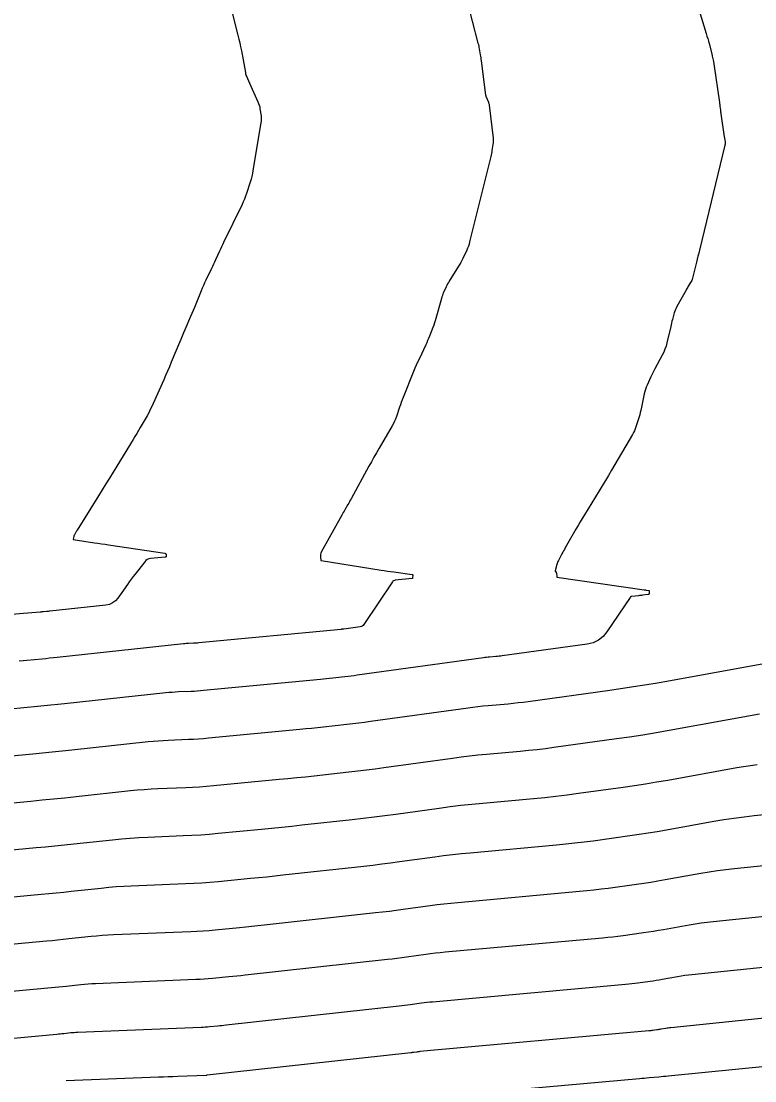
# Model space of a CAD drawing. Extents: x 658976 to 668726, y 639543 to 647196.
# Drawn here: x 662392.3 to 662441.8, y 642373.8 to 642445.3 of the extents above; entities that cross this region are included whole.
import ezdxf

# ---------------------------------------------------------------- set-up
doc = ezdxf.new("R2010")
doc.units = 0
doc.layers.add('Ex_Major Contours', color=7, linetype='Continuous')
doc.layers.add('Ex_Minor Contours', color=7, linetype='Continuous')

msp = doc.modelspace()

# ---------------------------------------------------------------- linework, layer by layer
at = {"layer": 'Ex_Major Contours'}
for points in [[(662422.34, 642446.82), (662423.126, 642443.828), (662423.151, 642443.73), (662423.173, 642443.632), (662423.194, 642443.533), (662423.212, 642443.434), (662423.282, 642443.037), (662423.299, 642442.937), (662423.314, 642442.838), (662423.329, 642442.738), (662423.342, 642442.638), (662423.641, 642440.32), (662423.644, 642440.299), (662423.649, 642440.278), (662423.655, 642440.258), (662423.663, 642440.238), (662423.827, 642439.842), (662423.844, 642439.795), (662423.858, 642439.747), (662423.869, 642439.699), (662423.877, 642439.649), (662424.145, 642437.401), (662424.153, 642437.298), (662424.155, 642437.195), (662424.149, 642437.092), (662424.137, 642436.99), (662424.071, 642436.58), (662424.054, 642436.478), (662424.034, 642436.376), (662424.013, 642436.275), (662423.989, 642436.174), (662422.564, 642430.406), (662422.524, 642430.26), (662422.477, 642430.117), (662422.423, 642429.977), (662422.363, 642429.839), (662422.105, 642429.292), (662422.039, 642429.156), (662421.969, 642429.023), (662421.894, 642428.891), (662421.816, 642428.762), (662421.181, 642427.749), (662421.126, 642427.658), (662421.075, 642427.566), (662421.026, 642427.472), (662420.981, 642427.376), (662420.806, 642426.99), (662420.764, 642426.893), (662420.726, 642426.794), (662420.692, 642426.694), (662420.662, 642426.593), (662420.286, 642425.232), (662420.242, 642425.08), (662420.194, 642424.929), (662420.141, 642424.779), (662420.085, 642424.63), (662419.851, 642424.039), (662419.791, 642423.892), (662419.729, 642423.746), (662419.665, 642423.601), (662419.599, 642423.456), (662419.148, 642422.498), (662419.052, 642422.289), (662418.959, 642422.08), (662418.869, 642421.869), (662418.781, 642421.657), (662418.066, 642419.889), (662418.004, 642419.731), (662417.944, 642419.572), (662417.887, 642419.412), (662417.833, 642419.251), (662417.621, 642418.606), (662417.564, 642418.446), (662417.498, 642418.29), (662417.425, 642418.138), (662417.343, 642417.989), (662416.453, 642416.473), (662416.278, 642416.171), (662416.104, 642415.867), (662415.933, 642415.562), (662415.765, 642415.256), (662414.56, 642413.049), (662414.509, 642412.957), (662414.458, 642412.864), (662414.406, 642412.772), (662414.354, 642412.681), (662414.144, 642412.314), (662414.091, 642412.222), (662414.039, 642412.131), (662413.988, 642412.039), (662413.936, 642411.946), (662412.543, 642409.447), (662412.534, 642409.43), (662412.527, 642409.413), (662412.521, 642409.395), (662412.516, 642409.377), (662412.498, 642409.304), (662412.494, 642409.286), (662412.492, 642409.267), (662412.49, 642409.249), (662412.49, 642409.23), (662412.49, 642409.142), (662412.491, 642409.123), (662412.492, 642409.104), (662412.494, 642409.085), (662412.496, 642409.066), (662412.511, 642408.968), (662412.512, 642408.954), (662412.514, 642408.94), (662412.517, 642408.911), (662412.518, 642408.905), (662412.522, 642408.9), (662412.526, 642408.896), (662412.533, 642408.894), (662416.592, 642408.243), (662416.804, 642408.21), (662417.018, 642408.178), (662417.231, 642408.147), (662417.444, 642408.118), (662418.691, 642407.951), (662418.706, 642407.947), (662418.717, 642407.939), (662418.723, 642407.927), (662418.724, 642407.911), (662418.715, 642407.716), (662418.712, 642407.703), (662418.706, 642407.693), (662418.697, 642407.687), (662418.684, 642407.684), (662417.542, 642407.562), (662417.485, 642407.55), (662417.434, 642407.527), (662417.39, 642407.493), (662417.353, 642407.448), (662415.423, 642404.566), (662415.376, 642404.508), (662415.32, 642404.464), (662415.256, 642404.433), (662415.183, 642404.416), (662414.078, 642404.263), (662414.062, 642404.261), (662414.046, 642404.259), (662414.03, 642404.257), (662414.015, 642404.255), (662413.951, 642404.248), (662413.919, 642404.245), (662413.888, 642404.241), (662404.278, 642403.323), (662404.193, 642403.315), (662404.109, 642403.309), (662404.024, 642403.304), (662403.939, 642403.3), (662403.599, 642403.286), (662403.514, 642403.282), (662403.43, 642403.277), (662403.345, 642403.27), (662403.26, 642403.261), (662394.732, 642402.34), (662394.476, 642402.313), (662394.22, 642402.287), (662393.964, 642402.262), (662393.708, 642402.237), (662392.683, 642402.142), (662392.427, 642402.118), (662392.17, 642402.095)], [(662444.482, 642391.927), (662441.759, 642391.647), (662441.079, 642391.57), (662440.4, 642391.481), (662439.724, 642391.379), (662439.05, 642391.263), (662435.839, 642390.684), (662435.225, 642390.576), (662434.61, 642390.475), (662433.993, 642390.38), (662433.376, 642390.291), (662430.904, 642389.95), (662430.286, 642389.868), (662429.667, 642389.794), (662429.047, 642389.727), (662428.426, 642389.667), (662422.603, 642389.14), (662422.003, 642389.083), (662421.404, 642389.018), (662420.806, 642388.946), (662420.209, 642388.867), (662417.822, 642388.536), (662417.225, 642388.455), (662416.627, 642388.379), (662416.029, 642388.306), (662415.431, 642388.238), (662409.967, 642387.635), (662409.42, 642387.576), (662408.873, 642387.518), (662408.326, 642387.463), (662407.779, 642387.41), (662405.589, 642387.2), (662405.041, 642387.152), (662404.493, 642387.111), (662403.944, 642387.077), (662403.395, 642387.051), (662399.726, 642386.904), (662399.218, 642386.879), (662398.712, 642386.846), (662398.205, 642386.804), (662397.7, 642386.754), (662395.679, 642386.536), (662395.174, 642386.482), (662394.668, 642386.43), (662394.162, 642386.38), (662393.656, 642386.332), (662386.806, 642385.693)], [(662420.423, 642372.708), (662434.022, 642373.914), (662434.184, 642373.929), (662434.346, 642373.943), (662434.508, 642373.958), (662434.671, 642373.973), (662435.319, 642374.034), (662435.481, 642374.05), (662435.643, 642374.065), (662435.805, 642374.081), (662435.967, 642374.097), (662447.539, 642375.252)]]:
    msp.add_lwpolyline(points, dxfattribs=at)
at = {"layer": 'Ex_Minor Contours'}
for points in [[(662437.041, 642449.382), (662438.528, 642444.471), (662438.578, 642444.302), (662438.626, 642444.132), (662438.673, 642443.963), (662438.718, 642443.792), (662438.895, 642443.11), (662438.937, 642442.939), (662438.974, 642442.766), (662439.007, 642442.594), (662439.035, 642442.42), (662439.416, 642439.818), (662439.426, 642439.754), (662439.435, 642439.69), (662439.443, 642439.626), (662439.451, 642439.562), (662439.484, 642439.306), (662439.492, 642439.242), (662439.501, 642439.178), (662439.51, 642439.114), (662439.519, 642439.051), (662439.747, 642437.508), (662439.754, 642437.461), (662439.76, 642437.415), (662439.767, 642437.368), (662439.773, 642437.321), (662439.797, 642437.134), (662439.801, 642437.087), (662439.8, 642437.041), (662439.795, 642436.994), (662439.787, 642436.948), (662438.068, 642429.849), (662438.018, 642429.643), (662437.968, 642429.438), (662437.917, 642429.233), (662437.866, 642429.028), (662437.594, 642427.947), (662437.573, 642427.874), (662437.546, 642427.804), (662437.514, 642427.736), (662437.477, 642427.67), (662437.318, 642427.411), (662437.278, 642427.346), (662437.24, 642427.281), (662437.201, 642427.215), (662437.164, 642427.149), (662436.546, 642426.042), (662436.492, 642425.938), (662436.445, 642425.831), (662436.404, 642425.721), (662436.369, 642425.609), (662436.244, 642425.156), (662436.214, 642425.042), (662436.184, 642424.928), (662436.156, 642424.814), (662436.129, 642424.699), (662435.873, 642423.585), (662435.816, 642423.369), (662435.745, 642423.159), (662435.66, 642422.954), (662435.561, 642422.755), (662435.07, 642421.844), (662434.998, 642421.708), (662434.929, 642421.571), (662434.861, 642421.433), (662434.796, 642421.293), (662434.539, 642420.733), (662434.478, 642420.592), (662434.426, 642420.448), (662434.383, 642420.301), (662434.347, 642420.152), (662434.11, 642419.014), (662434.079, 642418.875), (662434.044, 642418.736), (662434.005, 642418.599), (662433.963, 642418.463), (662433.786, 642417.921), (662433.738, 642417.787), (662433.683, 642417.656), (662433.621, 642417.528), (662433.553, 642417.403), (662432.137, 642414.99), (662431.929, 642414.638), (662431.72, 642414.287), (662431.508, 642413.937), (662431.296, 642413.588), (662430.307, 642411.976), (662430.161, 642411.736), (662430.017, 642411.495), (662429.875, 642411.253), (662429.735, 642411.01), (662429.01, 642409.742), (662428.955, 642409.644), (662428.9, 642409.547), (662428.847, 642409.449), (662428.794, 642409.351), (662428.55, 642408.894), (662428.516, 642408.826), (662428.487, 642408.756), (662428.463, 642408.684), (662428.443, 642408.611), (662428.345, 642408.196), (662428.343, 642408.181), (662428.344, 642408.166), (662428.349, 642408.152), (662428.357, 642408.139), (662428.396, 642408.088), (662428.405, 642408.074), (662428.411, 642408.06), (662428.416, 642408.046), (662428.419, 642408.03), (662428.437, 642407.848), (662428.438, 642407.84), (662428.438, 642407.832), (662428.438, 642407.824), (662428.438, 642407.817), (662428.437, 642407.786), (662428.438, 642407.779), (662428.44, 642407.774), (662428.445, 642407.77), (662428.452, 642407.768), (662434.337, 642406.916), (662434.371, 642406.911), (662434.406, 642406.906), (662434.44, 642406.901), (662434.475, 642406.897), (662434.678, 642406.871), (662434.681, 642406.87), (662434.681, 642406.867), (662434.669, 642406.623), (662434.668, 642406.618), (662434.666, 642406.613), (662434.662, 642406.61), (662434.657, 642406.608), (662434.633, 642406.603), (662434.622, 642406.601), (662434.61, 642406.599), (662434.223, 642406.547), (662434.157, 642406.538), (662434.091, 642406.53), (662434.024, 642406.522), (662433.957, 642406.515), (662433.507, 642406.47), (662433.471, 642406.463), (662433.44, 642406.449), (662433.412, 642406.428), (662433.389, 642406.4), (662431.826, 642404.074), (662431.564, 642403.755), (662431.255, 642403.511), (662430.899, 642403.341), (662430.498, 642403.245), (662424.767, 642402.453), (662424.66, 642402.439), (662424.554, 642402.426), (662424.447, 642402.415), (662424.34, 642402.405), (662423.913, 642402.366), (662423.806, 642402.356), (662423.7, 642402.344), (662423.593, 642402.331), (662423.487, 642402.317), (662414.974, 642401.138), (662414.768, 642401.11), (662414.562, 642401.084), (662414.356, 642401.059), (662414.15, 642401.035), (662413.323, 642400.944), (662413.117, 642400.922), (662412.91, 642400.9), (662412.703, 642400.879), (662412.496, 642400.859), (662404.609, 642400.105), (662404.397, 642400.086), (662404.185, 642400.07), (662403.973, 642400.057), (662403.761, 642400.047), (662402.911, 642400.013), (662402.698, 642400.003), (662402.486, 642399.989), (662402.274, 642399.971), (662402.063, 642399.95), (662395.225, 642399.212), (662394.767, 642399.164), (662394.309, 642399.117), (662393.851, 642399.071), (662393.393, 642399.028), (662391.56, 642398.857)], [(662406.509, 642445.965), (662406.921, 642444.366), (662406.987, 642444.102), (662407.048, 642443.836), (662407.105, 642443.569), (662407.157, 642443.301), (662407.43, 642441.834), (662407.446, 642441.763), (662407.465, 642441.693), (662407.489, 642441.625), (662407.517, 642441.558), (662407.695, 642441.164), (662407.697, 642441.158), (662407.699, 642441.153), (662407.703, 642441.138), (662407.705, 642441.133), (662407.706, 642441.13), (662408.28, 642439.863), (662408.326, 642439.751), (662408.364, 642439.637), (662408.394, 642439.52), (662408.415, 642439.401), (662408.485, 642438.919), (662408.498, 642438.799), (662408.501, 642438.678), (662408.495, 642438.558), (662408.48, 642438.438), (662407.943, 642435.228), (662407.906, 642435.029), (662407.862, 642434.832), (662407.81, 642434.637), (662407.752, 642434.444), (662407.504, 642433.674), (662407.438, 642433.483), (662407.366, 642433.294), (662407.288, 642433.108), (662407.203, 642432.925), (662405.962, 642430.357), (662405.892, 642430.212), (662405.823, 642430.066), (662405.754, 642429.92), (662405.685, 642429.774), (662405.412, 642429.189), (662405.344, 642429.042), (662405.275, 642428.896), (662405.206, 642428.75), (662405.137, 642428.604), (662404.764, 642427.818), (662404.68, 642427.638), (662404.598, 642427.457), (662404.52, 642427.274), (662404.444, 642427.09), (662404.081, 642426.196), (662403.996, 642425.986), (662403.909, 642425.776), (662403.821, 642425.567), (662403.732, 642425.358), (662403.354, 642424.476), (662403.262, 642424.259), (662403.17, 642424.043), (662403.078, 642423.826), (662402.986, 642423.609), (662402.426, 642422.274), (662402.301, 642421.98), (662402.176, 642421.686), (662402.048, 642421.392), (662401.92, 642421.1), (662401.213, 642419.5), (662401.116, 642419.288), (662401.013, 642419.08), (662400.906, 642418.874), (662400.792, 642418.67), (662400.329, 642417.862), (662400.212, 642417.661), (662400.094, 642417.46), (662399.974, 642417.26), (662399.853, 642417.062), (662398.499, 642414.859), (662398.253, 642414.46), (662398.007, 642414.061), (662397.761, 642413.662), (662397.515, 642413.263), (662396.08, 642410.945), (662396.058, 642410.908), (662396.036, 642410.872), (662396.014, 642410.835), (662395.992, 642410.799), (662395.892, 642410.632), (662395.878, 642410.605), (662395.866, 642410.577), (662395.856, 642410.549), (662395.849, 642410.519), (662395.814, 642410.341), (662395.813, 642410.334), (662395.814, 642410.324), (662395.815, 642410.314), (662395.816, 642410.312), (662395.819, 642410.311), (662397.244, 642410.094), (662397.482, 642410.058), (662397.721, 642410.022), (662397.959, 642409.987), (662398.197, 642409.951), (662401.995, 642409.389), (662402.007, 642409.386), (662402.017, 642409.382), (662402.027, 642409.375), (662402.036, 642409.367), (662402.07, 642409.331), (662402.078, 642409.322), (662402.083, 642409.312), (662402.086, 642409.301), (662402.086, 642409.289), (662402.08, 642409.161), (662402.076, 642409.139), (662402.065, 642409.122), (662402.049, 642409.111), (662402.026, 642409.106), (662401.029, 642409.024), (662400.914, 642409.003), (662400.81, 642408.961), (662400.718, 642408.897), (662400.637, 642408.812), (662399.984, 642407.976), (662399.851, 642407.804), (662399.721, 642407.63), (662399.593, 642407.454), (662399.467, 642407.277), (662398.823, 642406.357), (662398.661, 642406.167), (662398.471, 642406.024), (662398.254, 642405.927), (662398.01, 642405.876), (662394.238, 642405.468), (662394.184, 642405.463), (662394.13, 642405.457), (662394.076, 642405.452), (662394.022, 642405.447), (662393.806, 642405.426), (662393.752, 642405.422), (662393.698, 642405.417), (662393.644, 642405.412), (662393.59, 642405.408), (662369.561, 642403.467)], [(662443.65, 642402.13), (662436.119, 642400.77), (662435.095, 642400.591), (662434.07, 642400.422), (662433.042, 642400.264), (662432.013, 642400.116), (662426.506, 642399.356), (662426.169, 642399.311), (662425.832, 642399.271), (662425.494, 642399.234), (662425.156, 642399.202), (662423.802, 642399.079), (662423.464, 642399.047), (662423.126, 642399.01), (662422.789, 642398.969), (662422.452, 642398.925), (662415.871, 642398.013), (662415.475, 642397.959), (662415.078, 642397.909), (662414.682, 642397.861), (662414.285, 642397.816), (662412.696, 642397.64), (662412.298, 642397.597), (662411.901, 642397.555), (662411.503, 642397.515), (662411.105, 642397.476), (662404.941, 642396.887), (662404.602, 642396.857), (662404.262, 642396.832), (662403.923, 642396.811), (662403.583, 642396.795), (662402.222, 642396.74), (662401.882, 642396.724), (662401.543, 642396.701), (662401.204, 642396.673), (662400.865, 642396.64), (662395.719, 642396.084), (662395.059, 642396.014), (662394.399, 642395.946), (662393.739, 642395.881), (662393.078, 642395.818), (662390.436, 642395.572)], [(662442.117, 642398.508), (662436.026, 642397.408), (662435.139, 642397.253), (662434.25, 642397.106), (662433.359, 642396.969), (662432.467, 642396.841), (662428.245, 642396.258), (662427.678, 642396.183), (662427.11, 642396.115), (662426.541, 642396.053), (662425.971, 642395.999), (662423.691, 642395.792), (662423.122, 642395.737), (662422.553, 642395.676), (662421.985, 642395.607), (662421.417, 642395.532), (662416.767, 642394.888), (662416.181, 642394.809), (662415.594, 642394.734), (662415.007, 642394.663), (662414.42, 642394.596), (662412.068, 642394.336), (662411.48, 642394.272), (662410.892, 642394.211), (662410.303, 642394.151), (662409.714, 642394.094), (662405.272, 642393.669), (662404.806, 642393.628), (662404.339, 642393.593), (662403.872, 642393.564), (662403.404, 642393.542), (662401.533, 642393.467), (662401.066, 642393.444), (662400.599, 642393.414), (662400.133, 642393.375), (662399.667, 642393.329), (662396.016, 642392.935), (662395.253, 642392.854), (662394.488, 642392.775), (662393.724, 642392.7), (662392.96, 642392.627), (662389.313, 642392.287)], [(662441.969, 642395.095), (662441.506, 642395.034), (662441.044, 642394.964), (662440.583, 642394.886), (662435.933, 642394.046), (662435.182, 642393.914), (662434.43, 642393.791), (662433.676, 642393.675), (662432.922, 642393.566), (662429.901, 642393.149), (662429.145, 642393.049), (662428.388, 642392.958), (662427.63, 642392.876), (662426.871, 642392.803), (662423.451, 642392.494), (662422.715, 642392.423), (662421.979, 642392.343), (662421.244, 642392.255), (662420.511, 642392.157), (662417.578, 642391.751), (662416.845, 642391.652), (662416.111, 642391.558), (662415.376, 642391.469), (662414.641, 642391.386), (662411.247, 642391.011), (662410.565, 642390.937), (662409.882, 642390.865), (662409.2, 642390.796), (662408.516, 642390.73), (662405.603, 642390.451), (662405.01, 642390.399), (662404.416, 642390.354), (662403.821, 642390.318), (662403.226, 642390.29), (662400.845, 642390.194), (662400.25, 642390.165), (662399.656, 642390.126), (662399.062, 642390.077), (662398.469, 642390.018), (662395.848, 642389.735), (662395.213, 642389.668), (662394.578, 642389.603), (662393.943, 642389.54), (662393.308, 642389.48), (662388.19, 642389.002)], [(662445.247, 642388.575), (662440.427, 642388.079), (662439.859, 642388.015), (662439.293, 642387.94), (662438.728, 642387.855), (662438.165, 642387.758), (662435.746, 642387.322), (662435.268, 642387.238), (662434.79, 642387.159), (662434.31, 642387.085), (662433.83, 642387.016), (662431.908, 642386.751), (662431.428, 642386.688), (662430.946, 642386.63), (662430.464, 642386.578), (662429.981, 642386.531), (662421.755, 642385.787), (662421.292, 642385.742), (662420.83, 642385.692), (662420.368, 642385.637), (662419.908, 642385.576), (662418.066, 642385.32), (662417.605, 642385.258), (662417.144, 642385.199), (662416.682, 642385.143), (662416.22, 642385.091), (662408.687, 642384.259), (662408.276, 642384.214), (662407.864, 642384.171), (662407.453, 642384.13), (662407.041, 642384.089), (662405.395, 642383.932), (662404.983, 642383.896), (662404.57, 642383.865), (662404.158, 642383.84), (662403.745, 642383.82), (662398.522, 642383.61), (662398.145, 642383.592), (662397.767, 642383.567), (662397.391, 642383.536), (662397.014, 642383.498), (662395.51, 642383.336), (662395.134, 642383.296), (662394.758, 642383.258), (662394.381, 642383.22), (662394.005, 642383.185), (662384.64, 642382.311)], [(662446.203, 642385.242), (662438.995, 642384.5), (662438.589, 642384.454), (662438.185, 642384.401), (662437.782, 642384.34), (662437.38, 642384.271), (662435.652, 642383.959), (662435.311, 642383.9), (662434.97, 642383.843), (662434.627, 642383.791), (662434.285, 642383.742), (662432.912, 642383.552), (662432.569, 642383.507), (662432.225, 642383.465), (662431.881, 642383.428), (662431.536, 642383.395), (662420.906, 642382.434), (662420.581, 642382.402), (662420.255, 642382.367), (662419.93, 642382.328), (662419.606, 642382.285), (662418.309, 642382.105), (662417.985, 642382.061), (662417.66, 642382.02), (662417.336, 642381.981), (662417.01, 642381.943), (662407.406, 642380.883), (662407.131, 642380.853), (662406.855, 642380.824), (662406.58, 642380.796), (662406.304, 642380.769), (662405.2, 642380.664), (662404.924, 642380.639), (662404.648, 642380.619), (662404.371, 642380.602), (662404.094, 642380.589), (662397.319, 642380.316), (662397.071, 642380.304), (662396.823, 642380.288), (662396.576, 642380.268), (662396.329, 642380.243), (662395.341, 642380.136), (662395.094, 642380.11), (662394.847, 642380.085), (662394.6, 642380.061), (662394.353, 642380.037), (662382.473, 642378.929)], [(662447.159, 642381.909), (662437.563, 642380.921), (662437.32, 642380.894), (662437.077, 642380.862), (662436.836, 642380.825), (662436.595, 642380.784), (662435.559, 642380.597), (662435.354, 642380.561), (662435.15, 642380.528), (662434.944, 642380.496), (662434.739, 642380.467), (662433.916, 642380.353), (662433.71, 642380.326), (662433.504, 642380.301), (662433.298, 642380.279), (662433.091, 642380.259), (662420.058, 642379.08), (662419.869, 642379.062), (662419.681, 642379.041), (662419.493, 642379.019), (662419.305, 642378.994), (662418.553, 642378.89), (662418.365, 642378.864), (662418.177, 642378.84), (662417.989, 642378.818), (662417.8, 642378.796), (662406.126, 642377.507), (662405.986, 642377.492), (662405.846, 642377.477), (662405.706, 642377.463), (662405.566, 642377.449), (662405.006, 642377.396), (662404.865, 642377.383), (662404.725, 642377.373), (662404.585, 642377.364), (662404.444, 642377.358), (662396.115, 642377.023), (662395.997, 642377.017), (662395.879, 642377.009), (662395.761, 642376.999), (662395.643, 642376.988), (662395.173, 642376.937), (662395.055, 642376.924), (662394.937, 642376.912), (662394.819, 642376.901), (662394.702, 642376.889), (662380.307, 642375.547)], [(662448.115, 642378.576), (662436.131, 642377.343), (662436.05, 642377.334), (662435.97, 642377.323), (662435.889, 642377.311), (662435.809, 642377.297), (662435.465, 642377.235), (662435.398, 642377.223), (662435.33, 642377.212), (662435.261, 642377.201), (662435.193, 642377.192), (662434.92, 642377.154), (662434.852, 642377.145), (662434.783, 642377.137), (662434.715, 642377.129), (662434.646, 642377.123), (662419.21, 642375.727), (662419.158, 642375.722), (662419.106, 642375.716), (662419.055, 642375.71), (662419.003, 642375.703), (662418.797, 642375.674), (662418.745, 642375.667), (662418.694, 642375.661), (662418.642, 642375.655), (662418.59, 642375.649), (662404.846, 642374.131), (662404.829, 642374.129), (662404.807, 642374.127), (662404.794, 642374.126), (662402.863, 642374.049), (662402.54, 642374.036), (662402.217, 642374.023), (662401.894, 642374.01), (662401.571, 642373.997), (662395.347, 642373.749)]]:
    msp.add_lwpolyline(points, dxfattribs=at)

doc.saveas('drawing.dxf')
